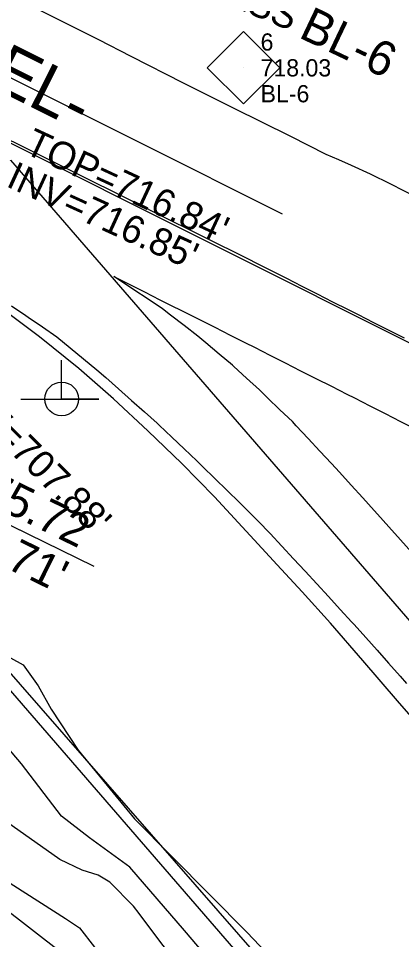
# Model space of a CAD drawing. Extents: x 1516784 to 1522736, y 634838 to 639369.
# Drawn here: x 1520037 to 1520092.5, y 638220.9 to 638354.5 of the extents above; entities that cross this region are included whole.
import ezdxf

# ---------------------------------------------------------------- set-up
doc = ezdxf.new("R2010")
doc.units = 0
for name, color, linetype in [('COGO Default Point Elevation', 7, 'Continuous'), ('COGO Default Point Number', 7, 'Continuous'), ('CTL Supplemental Horizontal and Vertical CELL', 7, 'Continuous'), ('CTL Supplemental Horizontal and Vertical Cogo Comment', 7, 'Continuous'), ('CTL Supplemental Horizontal and Vertical Cogo Elevation', 7, 'Continuous'), ('CTL Supplemental Horizontal and Vertical Cogo Number', 7, 'Continuous'), ('CTL Supplemental Horizontal and Vertical Text', 7, 'Continuous'), ('Exist Environmental Wetland Boundary Text', 7, 'Continuous'), ('Exist Horizontal Alignment Direction Label', 7, 'Continuous'), ('Exist Hydro Stream or Body of Water Text', 7, 'Continuous'), ('Exist Property Tie Line Leader', 7, 'Continuous'), ('Exist Property Tie Line Text', 7, 'Continuous'), ('Exist Right of Way Line', 7, 'Continuous'), ('Exist Structure Minor Drop Inlet Top Elevation', 7, 'Continuous'), ('Exist Structure Minor Pipes CMP 8 Inch Invert', 7, 'Continuous'), ('Exist Utilities Power Joint Use Telephone CELL', 7, 'Continuous'), ('Exist Utilities Sanitary Sewer UG Line', 7, 'Continuous'), ('Exist Utilities Water UG Line SUE LOS B', 7, 'Continuous'), ('Exist Vegetation Hedge Row', 7, 'Continuous'), ('Exist Vegetation Hedge Row Text', 7, 'Continuous'), ('Exist Vegetation Woods Line', 7, 'Continuous')]:
    doc.layers.add(name, color=color, linetype=linetype)

msp = doc.modelspace()

# ---------------------------------------------------------------- linework, layer by layer
at = {"layer": 'COGO Default Point Elevation'}
for points in [[(1520092.97, 638308.08), (1520090.74, 638309.21), (1520088.51, 638310.34), (1520086.28, 638311.47), (1520084.82, 638312.21), (1520082.59, 638313.34), (1520080.36, 638314.47), (1520078.13, 638315.6), (1520075.9, 638316.73), (1520073.67, 638317.86), (1520071.45, 638318.98), (1520070.45, 638319.49), (1520068.21, 638320.61), (1520065.98, 638321.72), (1520063.74, 638322.84), (1520061.51, 638323.96), (1520059.27, 638325.07), (1520057.04, 638326.19), (1520054.87, 638327.27), (1520052.64, 638328.39), (1520050.4, 638329.5), (1520048.17, 638330.62), (1520045.93, 638331.74), (1520043.69, 638332.85), (1520041.79, 638333.81), (1520039.55, 638334.92), (1520037.31, 638336.03), (1520035.07, 638337.14)], [(1520094.03, 638277), (1520092.37, 638278.87), (1520090.7, 638280.73), (1520089.03, 638282.59), (1520088.58, 638283.1), (1520086.9, 638284.95), (1520085.21, 638286.8), (1520083.53, 638288.65), (1520082.39, 638289.9), (1520080.68, 638291.73), (1520078.98, 638293.56), (1520077.27, 638295.39), (1520076.72, 638295.99), (1520074.92, 638297.72), (1520073.13, 638299.46), (1520071.93, 638300.62), (1520070.09, 638302.31), (1520068.24, 638303.99), (1520068.02, 638304.2), (1520066.11, 638305.8), (1520064.19, 638307.41), (1520063.03, 638308.38), (1520061.06, 638309.91), (1520059.08, 638311.44), (1520057.89, 638312.36), (1520055.81, 638313.74), (1520053.73, 638315.13), (1520051.65, 638316.51), (1520050.83, 638317.06), (1520053.06, 638315.93), (1520055.3, 638314.81), (1520057.53, 638313.68), (1520058.79, 638313.05), (1520061.02, 638311.92), (1520063.25, 638310.8), (1520065.48, 638309.67), (1520067.71, 638308.54), (1520069.94, 638307.41), (1520071.22, 638306.77), (1520073.45, 638305.64), (1520075.68, 638304.51), (1520077.91, 638303.38), (1520080.13, 638302.25), (1520082.36, 638301.12), (1520084.59, 638299.99), (1520085.7, 638299.42), (1520087.93, 638298.29), (1520090.16, 638297.16), (1520092.38, 638296.03), (1520094.61, 638294.89)], [(1520036.04, 638312.77), (1520038.11, 638311.37), (1520038.43, 638311.16), (1520040.5, 638309.75), (1520042.61, 638308.31), (1520044.53, 638306.71), (1520046.45, 638305.11), (1520048.37, 638303.51), (1520049.69, 638302.4), (1520051.55, 638300.74), (1520053.42, 638299.07), (1520055.28, 638297.41), (1520057.15, 638295.75), (1520057.44, 638295.48), (1520059.25, 638293.76), (1520061.06, 638292.04), (1520062.87, 638290.31), (1520063.71, 638289.51), (1520065.49, 638287.76), (1520067.27, 638286.01), (1520069.05, 638284.25), (1520070.83, 638282.5), (1520071.78, 638281.57), (1520073.48, 638279.75), (1520075.19, 638277.92), (1520076.9, 638276.1), (1520078.57, 638274.3), (1520080.26, 638272.46), (1520081.95, 638270.62), (1520083.64, 638268.77), (1520085.32, 638266.93), (1520085.67, 638266.56), (1520087.33, 638264.69), (1520088.99, 638262.83), (1520090.65, 638260.96), (1520092.31, 638259.09), (1520093.25, 638258.04)]]:
    msp.add_lwpolyline(points, dxfattribs=at)
at = {"layer": 'COGO Default Point Number'}
for points in [[(1520094.72, 638328.49), (1520090.96, 638330.44), (1520088.04, 638331.87), (1520085.26, 638333.14), (1520083.42, 638333.94), (1520081.63, 638334.75), (1520076.47, 638337.33), (1520068.19, 638341.47), (1520060.96, 638345.07), (1520053.38, 638348.94), (1520048.69, 638351.34), (1520043.77, 638353.82), (1520039, 638356.2)], [(1520096.93, 638249.81), (1520091.96, 638255.52), (1520086.94, 638261.35), (1520082.22, 638266.77), (1520078.14, 638271.29), (1520074.53, 638275.22), (1520071.18, 638278.87), (1520065.43, 638285.08), (1520060.69, 638289.94), (1520055.77, 638294.66), (1520050.79, 638299.31), (1520045.8, 638303.7), (1520040.08, 638308.28), (1520033.65, 638313.08)]]:
    msp.add_lwpolyline(points, dxfattribs=at)
at = {"layer": 'CTL Supplemental Horizontal and Vertical CELL'}
msp.add_line((1520069.61, 638347.3), (1520069.61, 638347.3), dxfattribs=at)
msp.add_lwpolyline([(1520064.39, 638347.32), (1520069.64, 638352.56), (1520074.89, 638347.31), (1520069.64, 638342.07)], close=True, dxfattribs=at)
at = {"layer": 'Exist Environmental Wetland Boundary Text'}
for p, q in [((1519517.96, 638596.36), (1520558.73, 638073.97)), ((1520032.03, 638338.34), (1520364.68, 637953.83))]:
    msp.add_line(p, q, dxfattribs=at)
at = {"layer": 'Exist Hydro Stream or Body of Water Text'}
for points in [[(1520054.5, 638224.64), (1520053.69, 638225.72), (1520050.26, 638229.2), (1520048.57, 638230.2), (1520046.27, 638230.95), (1520043.05, 638232.47), (1520038.61, 638235.65), (1520026.09, 638244.43)], [(1520020.98, 638239.52), (1520026.48, 638235.34), (1520031.3, 638231.98), (1520036.35, 638228.73), (1520043.86, 638223.95), (1520045.88, 638222.56), (1520048.03, 638219.77)], [(1520068.26, 638207.44), (1520064.67, 638211.75), (1520057.79, 638220.26), (1520054.5, 638224.64)]]:
    msp.add_lwpolyline(points, dxfattribs=at)
at = {"layer": 'Exist Property Tie Line Leader'}
msp.add_lwpolyline([(1520019.88, 638312.96), (1520026.42, 638285.58), (1520047.96, 638275.05)], dxfattribs=at)
at = {"layer": 'Exist Right of Way Line'}
msp.add_line((1520000.91, 638297.35), (1520402.4, 637833.27), dxfattribs=at)
at = {"layer": 'Exist Utilities Power Joint Use Telephone CELL'}
msp.add_line((1520043.29, 638299.27), (1520043.29, 638299.27), dxfattribs=at)
msp.add_lwpolyline([(1520037.36, 638299.27), (1520048.69, 638299.23), (1520043.29, 638299.25), (1520043.29, 638304.9)], dxfattribs=at)
msp.add_circle((1520043.3, 638299.28), 2.45, dxfattribs=at)
at = {"layer": 'Exist Utilities Sanitary Sewer UG Line'}
msp.add_line((1520195.25, 638077.04), (1520003.95, 638296.08), dxfattribs=at)
at = {"layer": 'Exist Utilities Water UG Line SUE LOS B'}
msp.add_line((1519525.01, 638601.79), (1520075.23, 638326.13), dxfattribs=at)
at = {"layer": 'Exist Vegetation Hedge Row'}
msp.add_lwpolyline([(1520110.94, 638175.74), (1520104.2, 638177.66), (1520097.43, 638181.32), (1520089.87, 638188.31), (1520061.07, 638222.19), (1520053.15, 638231.39), (1520047.31, 638235.62), (1520043.25, 638238.76), (1520037.49, 638246.37), (1520034.77, 638249.55), (1520033.22, 638253.31), (1520033.36, 638257.02), (1520035.05, 638260.24), (1520035.88, 638261.72), (1520037.73, 638260.72), (1520039.9, 638257.66), (1520041.78, 638254.31), (1520045.7, 638248.34), (1520053.85, 638238.37), (1520070.15, 638221.92), (1520089.33, 638201.68), (1520097.66, 638192.79), (1520099.93, 638191.64), (1520104.65, 638191.45)], dxfattribs=at)
at = {"layer": 'Exist Vegetation Woods Line'}
msp.add_lwpolyline([(1519927.79, 638303.02), (1519934.68, 638305.57), (1519937.26, 638306.03), (1519940.7, 638306.33), (1519943.93, 638306.17), (1519957.23, 638304.36), (1519962.47, 638303.68), (1519967.44, 638303.35), (1519972.35, 638302.64), (1519975.6, 638301.28), (1519977.37, 638300.04), (1519980.38, 638293.14), (1519983.54, 638280.72), (1519990.55, 638267.01), (1519999.15, 638255.78), (1520009.2, 638244.95), (1520021.23, 638234.99), (1520034.37, 638225.94), (1520043.48, 638218.88)], dxfattribs=at)

# ---------------------------------------------------------------- texts
at = {"layer": 'CTL Supplemental Horizontal and Vertical Cogo Comment'}
msp.add_text('BL-6', height=2.5, dxfattribs=at).set_placement((1520072.11, 638342.3))
at = {"layer": 'CTL Supplemental Horizontal and Vertical Cogo Elevation'}
msp.add_text('718.03', height=2.5, dxfattribs=at).set_placement((1520072.11, 638346.05))
at = {"layer": 'CTL Supplemental Horizontal and Vertical Cogo Number'}
msp.add_text('6', height=2.5, dxfattribs=at).set_placement((1520072.11, 638349.8))
at = {"layer": 'CTL Supplemental Horizontal and Vertical Text'}
msp.add_text('BL-6', height=5, rotation=334.5784, dxfattribs=at).set_placement((1520077.46, 638351.78))
at = {"layer": 'Exist Horizontal Alignment Direction Label'}
msp.add_text('-EL-', height=7, rotation=333.3468, dxfattribs=at).set_placement((1520029.79, 638346.17))
at = {"layer": 'Exist Property Tie Line Text'}
for s, p in [('+75.72', (1520028.01, 638286.36)), ("54.71'", (1520027.09, 638278.79))]:
    msp.add_text(s, height=4.8, rotation=333.7117, dxfattribs=at).set_placement(p)
at = {"layer": 'Exist Structure Minor Drop Inlet Top Elevation'}
msp.add_text("TOP=716.84'", height=4, rotation=335.0765, dxfattribs=at).set_placement((1520037.69, 638335.02))
at = {"layer": 'Exist Structure Minor Pipes CMP 8 Inch Invert'}
for s, rotation, p in [("INV=716.85'", 335.4618, (1520035.09, 638330.18)), ("INV=707.88'", 314.9755, (1520027.22, 638300.09))]:
    msp.add_text(s, height=4, rotation=rotation, dxfattribs=at).set_placement(p)
at = {"layer": 'Exist Vegetation Hedge Row Text'}
msp.add_text('GRASS', height=4, rotation=337.1676, dxfattribs=at).set_placement((1520059.21, 638359.88))

doc.saveas('drawing.dxf')
